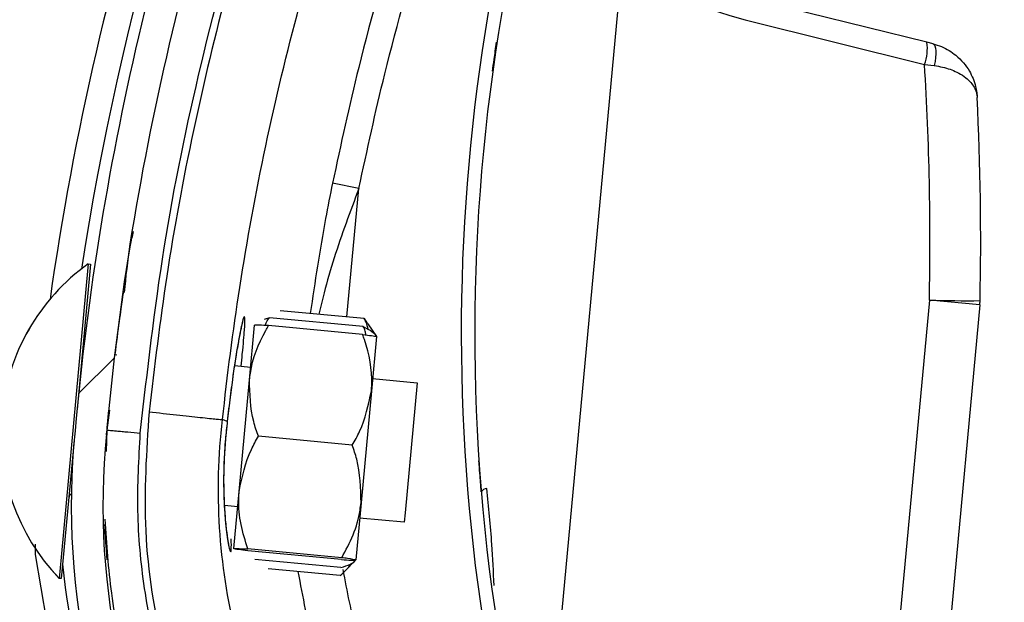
# Model space of a CAD drawing. Header units: inches. Extents: x 170 to 284, y 215 to 248.
# Tile 669 of 1056: x 210.8204 to 210.8956, y 244.3663 to 244.4108. Entities that reach past the tile are written whole.
import ezdxf

# ---------------------------------------------------------------- set-up
doc = ezdxf.new("R2010")
doc.units = ezdxf.units.IN
doc.header["$LTSCALE"] = 0.25
doc.header["$MEASUREMENT"] = 0
doc.layers.add('LH FRONT OF HOOD', color=7, linetype='Continuous')
pattern_1 = [(45, (200.7563139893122, 238.187647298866), (-0.03026527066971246, 0.03026527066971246), [])]

msp = doc.modelspace()

# ---------------------------------------------------------------- hatches: boundary and pattern name
at = {"layer": 'LH FRONT OF HOOD'}
h = msp.add_hatch(dxfattribs=at)
h.set_pattern_fill('ANSI31', color=256, scale=0.34241245, angle=2.8e-322, style=0)
h.set_pattern_definition([(45, (200.7896657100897, 238.187647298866), (-0.03026527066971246, 0.03026527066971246), [])])
edge = h.paths.add_edge_path(flags=0)
edge.add_arc((211.0763061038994, 244.0798696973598), 0.021400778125, 89.9999999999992, 390.52248781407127, ccw=False)
edge.add_line((211.0763061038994, 244.1012704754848), (211.1490687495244, 244.1012704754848))
edge.add_arc((211.1490687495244, 244.5121654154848), 0.4108949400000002, 270, 450.0000000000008)
edge.add_line((211.1490687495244, 244.9230603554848), (210.6654111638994, 244.9230603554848))
edge.add_arc((210.6654111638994, 244.9273405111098), 0.004280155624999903, 180.0000000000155, 269.9999999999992, ccw=False)
edge.add_line((210.6611310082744, 244.9273405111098), (210.6611310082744, 244.9701420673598))
edge.add_arc((210.6654111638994, 244.9701420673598), 0.004280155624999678, 360, 540, ccw=False)
edge.add_line((210.6696913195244, 244.9701420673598), (210.6696913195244, 244.9273405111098))
edge.add_line((210.6696913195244, 244.9273405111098), (210.6664589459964, 244.9273405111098))
edge.add_line((210.6664589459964, 244.9273405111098), (210.6664589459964, 244.9701420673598))
edge.add_arc((210.6654111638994, 244.9701420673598), 0.001047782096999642, 360, 540.0000000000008)
edge.add_line((210.6643633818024, 244.9701420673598), (210.6643633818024, 244.9273405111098))
edge.add_arc((210.6654111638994, 244.9273405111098), 0.001047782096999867, 180, 270)
edge.add_line((210.6654111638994, 244.9262927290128), (211.1490687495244, 244.9262927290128))
edge.add_arc((211.1490687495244, 244.5121654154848), 0.4141273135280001, 269.9999999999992, 450, ccw=False)
edge.add_line((211.1490687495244, 244.0980381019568), (211.0763061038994, 244.0980381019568))
edge.add_arc((211.0763061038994, 244.0798696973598), 0.018168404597, 450.0000000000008, 750.5224878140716)
edge.add_arc((211.0910543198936, 244.0885648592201), 0.001047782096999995, 390.5224878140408, 495.0000000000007)
edge.add_line((211.0903134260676, 244.0893057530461), (211.0816182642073, 244.0806105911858))
edge.add_line((211.0816182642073, 244.0806105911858), (211.0793326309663, 244.0828962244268))
edge.add_line((211.0793326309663, 244.0828962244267), (211.0880277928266, 244.091591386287))
edge.add_arc((211.0910543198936, 244.0885648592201), 0.004280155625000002, 390.522487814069, 495.0000000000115, ccw=False)
h = msp.add_hatch(dxfattribs=at)
h.set_pattern_fill('ANSI31', color=256, scale=0.34241245, style=0)
h.set_pattern_definition(pattern_1)
edge = h.paths.add_edge_path(flags=0)
edge.add_line((211.1157170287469, 244.9187801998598), (210.7733045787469, 244.9187801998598))
edge.add_line((210.7733045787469, 244.9187801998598), (210.7733045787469, 244.9230603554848))
edge.add_line((210.7733045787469, 244.9230603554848), (211.1157170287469, 244.9230603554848))
edge.add_arc((211.1157170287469, 244.5121654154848), 0.4108949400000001, 269.9999999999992, 450, ccw=False)
edge.add_line((211.1157170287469, 244.1012704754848), (211.0429543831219, 244.1012704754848))
edge.add_line((211.0429543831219, 244.1012704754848), (211.0429543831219, 244.1055506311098))
edge.add_line((211.0429543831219, 244.1055506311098), (211.1157170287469, 244.1055506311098))
edge.add_arc((211.1157170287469, 244.5121654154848), 0.406614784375, 270, 450.0000000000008)
h = msp.add_hatch(dxfattribs=at)
h.set_pattern_fill('ANSI31', color=256, scale=0.34241245, angle=2.8e-322, style=0)
h.set_pattern_definition(pattern_1)
edge = h.paths.add_edge_path(flags=0)
edge.add_arc((210.8466826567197, 244.2864514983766), 0.001712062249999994, 444.6973270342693, 466.907747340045)
edge.add_line((210.846184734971, 244.2880895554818), (210.8454826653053, 244.2903992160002))
edge.add_arc((210.8466826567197, 244.2864514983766), 0.004126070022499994, 444.69732703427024, 466.9077473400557, ccw=False)
edge.add_arc((210.8458598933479, 244.2775868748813), 0.01302879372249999, 396.1734944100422, 444.6973270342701, ccw=False)
edge.add_arc((210.8413410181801, 244.2748425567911), 0.01830194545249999, 354.69732703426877, 394.7587000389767, ccw=False)
edge.add_arc((210.8478531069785, 244.2742381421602), 0.01176186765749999, 286.83818472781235, 354.69732703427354, ccw=False)
edge.add_arc((210.8458693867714, 244.2776891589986), 0.01566536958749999, 229.9543950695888, 290.12812684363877, ccw=False)
edge.add_arc((210.8518358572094, 244.2852854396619), 0.02532140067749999, 207.5515752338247, 230.6782603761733, ccw=False)
edge.add_arc((210.8431327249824, 244.279696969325), 0.01504902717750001, 166.8530453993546, 204.011976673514, ccw=False)
edge.add_arc((210.8553856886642, 244.2772185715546), 0.02754708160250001, 448.00583017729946, 527.6299007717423, ccw=False)
edge.add_arc((210.8554820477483, 244.3134550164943), 0.008748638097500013, 275.6559459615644, 422.6387592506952)
edge.add_arc((210.8810192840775, 244.3737060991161), 0.05672062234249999, 174.2679627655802, 247.7072267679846, ccw=False)
edge.add_arc((211.0387841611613, 244.3602668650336), 0.2150521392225, 518.1233546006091, 534.9033806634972, ccw=False)
edge.add_arc((210.8655951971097, 244.4287148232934), 0.02884824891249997, 459.8561705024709, 516.1110838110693, ccw=False)
edge.add_arc((210.8533842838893, 244.4846289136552), 0.0284373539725, 284.8179209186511, 338.4163946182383)
edge.add_arc((210.8657837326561, 244.4792826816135), 0.01494630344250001, 339.9887678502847, 395.2445191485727)
edge.add_arc((210.8622065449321, 244.4777921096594), 0.0187470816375, 392.6552015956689, 426.1369430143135)
edge.add_arc((210.8648688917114, 244.4823937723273), 0.0134739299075, 428.5748844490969, 466.9709727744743)
edge.add_arc((210.862960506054, 244.4896205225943), 0.006011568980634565, 469.6798596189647, 490.4149006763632)
edge.add_arc((210.8720407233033, 244.4814874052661), 0.01816498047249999, 495.5965871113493, 534.6973270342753)
edge.add_arc((210.8648467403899, 244.4821551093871), 0.01094007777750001, 534.6973270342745, 624.6973270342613)
edge.add_arc((210.8640081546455, 244.473120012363), 0.001866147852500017, 264.6973270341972, 280.3395734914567)
edge.add_line((210.86434309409, 244.471284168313), (210.8647763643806, 244.4689093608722))
edge.add_arc((210.8640081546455, 244.473120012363), 0.004280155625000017, 264.6973270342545, 280.3395734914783, ccw=False)
edge.add_arc((210.8648467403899, 244.4821551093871), 0.01335408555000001, 174.697327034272, 264.69732703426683, ccw=False)
edge.add_arc((210.8720407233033, 244.4814874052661), 0.020578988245, 495.30868534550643, 534.6973270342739, ccw=False)
edge.add_arc((210.862960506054, 244.4896205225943), 0.008425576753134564, 469.27499422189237, 491.1970379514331, ccw=False)
edge.add_arc((210.8648688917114, 244.4823937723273), 0.01588793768, 428.3876292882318, 467.16790772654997, ccw=False)
edge.add_arc((210.8622065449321, 244.4777921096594), 0.02116108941, 392.8018578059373, 426.2744987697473, ccw=False)
edge.add_arc((210.8657837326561, 244.4792826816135), 0.01736031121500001, 339.8775751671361, 395.06318035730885, ccw=False)
edge.add_arc((210.8533842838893, 244.4846289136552), 0.030851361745, 284.61548432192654, 338.4768646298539, ccw=False)
edge.add_arc((210.8655951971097, 244.4287148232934), 0.02643424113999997, 459.6390365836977, 516.0209401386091)
edge.add_arc((211.0387841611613, 244.3602668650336), 0.21263813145, 518.1349954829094, 534.9070165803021)
edge.add_arc((210.8810192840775, 244.3737060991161), 0.05430661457, 534.2539536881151, 607.8118618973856)
edge.add_arc((210.8554820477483, 244.3134550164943), 0.01116264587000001, 274.7583659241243, 423.2264142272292, ccw=False)
edge.add_arc((210.8553856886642, 244.2772185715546), 0.02513307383, 447.6687272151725, 527.6679848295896)
edge.add_arc((210.8431327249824, 244.279696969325), 0.01263501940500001, 526.7803743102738, 563.6800238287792)
edge.add_arc((210.8518358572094, 244.2852854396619), 0.022907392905, 207.7416333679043, 230.7170422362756)
edge.add_arc((210.8458693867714, 244.2776891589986), 0.01325136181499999, 229.8895674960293, 290.4325768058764)
edge.add_arc((210.8478531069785, 244.2742381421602), 0.009347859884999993, 286.4198511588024, 354.6973270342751)
edge.add_arc((210.8413410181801, 244.2748425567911), 0.01588793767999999, 354.6973270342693, 394.6495059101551)
edge.add_arc((210.8458598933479, 244.2775868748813), 0.01061478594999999, 396.3318283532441, 444.6973270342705)

# ---------------------------------------------------------------- linework, layer by layer
for p, q in [((210.8603306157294, 244.3499445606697), (210.8663766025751, 244.415085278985)), ((210.8896519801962, 244.4090347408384), (210.8759606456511, 244.4124427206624)), ((210.8757696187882, 244.410760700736), (210.8894609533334, 244.4073527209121)), ((210.890115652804, 244.4089193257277), (210.8896519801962, 244.4090347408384)), ((210.8894609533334, 244.4073527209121), (210.8902087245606, 244.4072562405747)), ((210.8462628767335, 244.3978868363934), (210.8442505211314, 244.3982947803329)), ((210.8453496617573, 244.3880775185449), (210.8462628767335, 244.3978868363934)), ((210.8255972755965, 244.3921278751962), (210.8235136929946, 244.369734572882)), ((210.8257677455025, 244.3921120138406), (210.8247346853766, 244.3810092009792)), ((210.8255957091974, 244.3921280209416), (210.8255972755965, 244.3921278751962)), ((210.8255972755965, 244.3921278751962), (210.8257677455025, 244.3921120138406)), ((210.828262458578, 244.3899355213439), (210.8282627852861, 244.3899377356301)), ((210.8898344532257, 244.3893604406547), (210.887018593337, 244.3590217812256)), ((210.8936882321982, 244.3890027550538), (210.8898344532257, 244.3893604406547)), ((210.8936882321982, 244.3890027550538), (210.8908723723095, 244.3586640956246)), ((210.8466593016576, 244.3879556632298), (210.840251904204, 244.3885518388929)), ((210.8394263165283, 244.3880193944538), (210.8390238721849, 244.3878697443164)), ((210.8466030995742, 244.3873516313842), (210.8394263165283, 244.3880193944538)), ((210.8466593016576, 244.3879556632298), (210.8469268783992, 244.3875400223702)), ((210.8469511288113, 244.3875561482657), (210.847605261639, 244.3865724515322)), ((210.8379113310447, 244.3832870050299), (210.8382975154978, 244.3874375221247)), ((210.8465466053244, 244.3867444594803), (210.8393698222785, 244.3874122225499)), ((210.8476051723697, 244.3865714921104), (210.8472189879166, 244.3824209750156)), ((210.8276138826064, 244.3852085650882), (210.8277842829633, 244.3851927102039)), ((210.8367628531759, 244.3843573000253), (210.8380002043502, 244.3842421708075)), ((210.8371183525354, 244.3747644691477), (210.8379113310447, 244.3832870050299)), ((210.847307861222, 244.3833761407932), (210.8507172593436, 244.3830589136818)), ((210.8507172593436, 244.3830589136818), (210.8497923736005, 244.373118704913)), ((210.8472189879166, 244.3824209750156), (210.8464260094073, 244.3738984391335)), ((210.8272146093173, 244.3809488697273), (210.8270124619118, 244.3794429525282)), ((210.8270342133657, 244.3796049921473), (210.8271636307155, 244.3809560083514)), ((210.836209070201, 244.3801049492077), (210.8358501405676, 244.3802431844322)), ((210.836209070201, 244.3801049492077), (210.8362091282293, 244.3801047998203)), ((210.8270124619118, 244.3794429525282), (210.8269615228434, 244.3777973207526)), ((210.8269845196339, 244.3790862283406), (210.8270106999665, 244.379359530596)), ((210.8245138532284, 244.3786358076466), (210.8236841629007, 244.3697187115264)), ((210.8457604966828, 244.3782957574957), (210.8385837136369, 244.3789635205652)), ((210.8367115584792, 244.3703924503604), (210.8371183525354, 244.3747644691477)), ((210.8370088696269, 244.3735878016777), (210.8359923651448, 244.3736823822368)), ((210.8464260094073, 244.3738984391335), (210.846019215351, 244.3695264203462)), ((210.8497259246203, 244.372404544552), (210.8463165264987, 244.3727217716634)), ((210.8497923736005, 244.373118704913), (210.8497259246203, 244.3724045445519)), ((210.8449469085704, 244.369551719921), (210.8377701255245, 244.3702194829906)), ((210.8449606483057, 244.369699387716), (210.8377838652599, 244.3703671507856)), ((210.8235136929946, 244.369734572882), (210.8233639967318, 244.3681257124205)), ((210.8236841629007, 244.3697187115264), (210.8235344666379, 244.3681098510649)), ((210.8448904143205, 244.3689445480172), (210.8383107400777, 244.3695567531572)), ((210.8460191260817, 244.3695254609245), (210.8451947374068, 244.3686793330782)), ((210.8448342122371, 244.3683405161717), (210.8393404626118, 244.3688516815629)), ((210.8233639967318, 244.3681257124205), (210.8233624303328, 244.3681258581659)), ((210.8235344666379, 244.3681098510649), (210.8233639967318, 244.3681257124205))]:
    msp.add_line(p, q, dxfattribs=at)
at = {"layer": 'LH FRONT OF HOOD', "flags": 128}
for points in [[(210.890115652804, 244.4089193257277), (210.8901976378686, 244.4088679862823), (210.8902622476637, 244.4087601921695), (210.8903072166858, 244.4085997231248), (210.8903309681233, 244.4083922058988), (210.8903326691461, 244.408144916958), (210.8903122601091, 244.4078665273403), (210.8902704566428, 244.40756679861), (210.8902087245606, 244.4072562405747)], [(210.821530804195, 244.3707370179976), (210.8215300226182, 244.369936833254), (210.8232568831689, 244.3597788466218), (210.8265721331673, 244.3503478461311), (210.8315733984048, 244.3413553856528), (210.8315734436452, 244.341355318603), (210.8315734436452, 244.341355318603)]]:
    msp.add_lwpolyline(points, dxfattribs=at)
at = {"layer": 'LH FRONT OF HOOD'}
for centre, radius, start, end in [((211.038621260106, 244.3588925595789), 0.2160622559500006, 155.7903057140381, 171.2570491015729), ((211.0387841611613, 244.3602668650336), 0.2150521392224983, 158.1233546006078, 174.903380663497), ((211.0387841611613, 244.3602668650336), 0.2126381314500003, 158.1349954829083, 174.9070165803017), ((211.0006347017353, 244.386816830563), 0.1465525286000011, 160.0379454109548, 196.7159020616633), ((211.0006347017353, 244.386816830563), 0.1455252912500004, 160.0517516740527, 198.56787730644), ((211.038621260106, 244.3588925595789), 0.2180957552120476, 161.8765502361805, 171.950900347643), ((210.8824689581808, 244.4376748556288), 0.02773540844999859, 234.5347002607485, 256.0222754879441), ((210.8862636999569, 244.4085676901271), 0.003420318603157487, 339.1930064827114, 7.848363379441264), ((210.6758752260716, 244.3939188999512), 0.2140077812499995, 358.7794825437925, 3.598970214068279), ((210.6752966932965, 244.3939725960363), 0.2184591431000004, 358.7794825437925, 2.846357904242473), ((210.8348536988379, 244.3791616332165), 0.01593228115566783, 125.5268038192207, 223.8416457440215), ((210.834855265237, 244.379161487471), 0.01593228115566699, 125.5268038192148, 223.8416457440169), ((210.8928135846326, 244.4875689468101), 0.0982536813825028, 268.2624791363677, 270.5205702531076), ((210.8892559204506, 244.3894141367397), 0.004451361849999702, 354.6973270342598, 358.779482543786), ((210.8257430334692, 244.3859328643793), 0.0005478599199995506, 174.6842247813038, 203.9794001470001), ((210.8810192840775, 244.3737060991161), 0.05672062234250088, 174.2679627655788, 247.7072267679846), ((210.8810192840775, 244.3737060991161), 0.05430661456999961, 174.2539536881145, 247.8118618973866), ((210.8560719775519, 244.3744454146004), 0.0005320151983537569, 93.51984223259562, 149.5257430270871), ((210.8246501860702, 244.3741874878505), 0.0005478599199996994, 129.2624320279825, 174.6842247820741), ((210.8812287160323, 244.374859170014), 0.0578677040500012, 185.599218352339, 214.0086809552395)]:
    msp.add_arc(centre, radius, start, end, dxfattribs=at)
for points, knots in [([(210.829570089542, 244.37921133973), (210.8301079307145, 244.3839372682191), (210.8311864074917, 244.3934136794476), (210.8341114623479, 244.4075126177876), (210.8378801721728, 244.4215338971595), (210.8412358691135, 244.4306666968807), (210.8429177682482, 244.435244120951)], [0, 0, 0, 0, 0.2468628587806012, 0.4950083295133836, 0.7468945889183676, 1, 1, 1, 1]), ([(210.8432837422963, 244.4347197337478), (210.8419783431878, 244.4311951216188), (210.8393637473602, 244.4241356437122), (210.8361707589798, 244.4133036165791), (210.8335330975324, 244.4023177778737), (210.8315129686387, 244.3914894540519), (210.8306492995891, 244.3842906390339), (210.8302346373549, 244.3808343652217)], [0, 0, 0, 0, 0.2027568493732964, 0.4061035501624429, 0.6088604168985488, 0.8122072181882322, 1, 1, 1, 1]), ([(210.8552210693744, 244.4343703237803), (210.8546627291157, 244.4329866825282), (210.8525955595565, 244.4278639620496), (210.8494508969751, 244.4188177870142), (210.846384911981, 244.408146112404), (210.8448891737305, 244.4012424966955), (210.8442505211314, 244.3982947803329)], [0, 0, 0, 0, 0.1185397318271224, 0.4388752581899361, 0.7604101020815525, 1, 1, 1, 1]), ([(210.8462628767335, 244.3978868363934), (210.8468949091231, 244.4008040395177), (210.848371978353, 244.40762158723), (210.85140489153, 244.4181830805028), (210.854515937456, 244.4271360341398), (210.8565672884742, 244.4322195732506), (210.8571198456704, 244.4335888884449)], [0, 0, 0, 0, 0.2395900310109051, 0.559925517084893, 0.8814604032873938, 1, 1, 1, 1]), ([(210.8358501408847, 244.3802431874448), (210.8358501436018, 244.380243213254), (210.8362047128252, 244.3836111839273), (210.837117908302, 244.3906034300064), (210.8390521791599, 244.4011429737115), (210.8416251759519, 244.4118269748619), (210.8447314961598, 244.4223723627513), (210.8472755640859, 244.4292417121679), (210.8485475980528, 244.4326763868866)], [0, 0, 0, 0, 1.439079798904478e-06, 0.1877923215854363, 0.3908439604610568, 0.5938956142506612, 0.7969478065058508, 1, 1, 1, 1]), ([(210.856474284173, 244.4068214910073), (210.8565122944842, 244.4071242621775), (210.856605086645, 244.4078633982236), (210.8567169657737, 244.4086005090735), (210.8567830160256, 244.4090356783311)], [0, 0, 0, 0, 0.4096284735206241, 0.9999999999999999, 0.9999999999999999, 0.9999999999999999, 0.9999999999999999]), ([(210.890115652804, 244.4089193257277), (210.8903333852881, 244.4088541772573), (210.8909772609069, 244.4086615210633), (210.8920162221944, 244.4080117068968), (210.8929143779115, 244.4069439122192), (210.8933225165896, 244.4059201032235), (210.8934431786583, 244.4052865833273), (210.8934719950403, 244.4050287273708), (210.8934808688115, 244.4049142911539), (210.8934841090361, 244.4048621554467), (210.8934855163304, 244.4048366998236), (210.8934860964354, 244.4048252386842), (210.8934863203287, 244.4048208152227)], [0, 0, 0, 0, 0.1104035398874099, 0.3264838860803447, 0.6076768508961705, 0.8402493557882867, 0.9291761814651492, 0.9682100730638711, 0.9856970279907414, 0.9935617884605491, 0.9975151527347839, 1, 1, 1, 1]), ([(210.8902087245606, 244.4072562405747), (210.8904245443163, 244.4072217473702), (210.8910626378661, 244.4071197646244), (210.8920850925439, 244.4067468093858), (210.8929586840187, 244.4061119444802), (210.8933448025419, 244.4054917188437), (210.8934524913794, 244.4051048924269), (210.8934761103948, 244.4049474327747), (210.8934827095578, 244.4048776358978), (210.8934849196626, 244.4048459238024), (210.8934858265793, 244.4048304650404), (210.8934861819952, 244.4048235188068), (210.8934863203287, 244.4048208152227)], [0, 0, 0, 0, 0.1103944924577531, 0.3263927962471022, 0.607532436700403, 0.8406078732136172, 0.9294984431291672, 0.96842492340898, 0.9858245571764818, 0.9936329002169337, 0.9975218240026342, 1, 1, 1, 1]), ([(210.8442505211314, 244.3982947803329), (210.8440689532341, 244.3973898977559), (210.8434056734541, 244.3940843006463), (210.8429102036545, 244.3907555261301), (210.8425503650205, 244.3883379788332)], [0, 0, 0, 0, 0.2737425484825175, 1, 1, 1, 1]), ([(210.8462628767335, 244.3978868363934), (210.8459328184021, 244.3970046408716), (210.8449474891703, 244.3943710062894), (210.8438880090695, 244.3911611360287), (210.8433299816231, 244.3888223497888), (210.843199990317, 244.3882775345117)], [0, 0, 0, 0, 0.2786878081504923, 0.8319718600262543, 1, 1, 1, 1]), ([(210.8283613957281, 244.3899313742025), (210.8284797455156, 244.3911453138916), (210.8286326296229, 244.392713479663), (210.8289704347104, 244.3942503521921), (210.8290467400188, 244.3945975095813)], [0, 0, 0, 0, 0.7741143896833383, 1, 1, 1, 1]), ([(210.8282624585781, 244.3899355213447), (210.8282482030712, 244.3898393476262), (210.8282338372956, 244.389742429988), (210.8281266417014, 244.3889978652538), (210.8279686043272, 244.3879069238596), (210.8277402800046, 244.3861066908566), (210.8276262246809, 244.3852074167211)], [0, 0, 0, 0, 0.3307707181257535, 0.333329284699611, 0.6669765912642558, 0.9999999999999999, 0.9999999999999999, 0.9999999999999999, 0.9999999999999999]), ([(210.8372660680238, 244.3843104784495), (210.8372984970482, 244.3846286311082), (210.8374202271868, 244.3858228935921), (210.8375438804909, 244.3872088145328), (210.8375768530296, 244.388068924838), (210.837496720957, 244.3881642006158), (210.8373105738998, 244.3875279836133), (210.8369836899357, 244.3858286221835), (210.8365851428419, 244.383298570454), (210.8363374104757, 244.3811948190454), (210.836209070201, 244.3801049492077)], [0, 0, 0, 0, 0.05114929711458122, 0.1920011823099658, 0.333489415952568, 0.4224210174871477, 0.5646212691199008, 0.7065362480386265, 0.8479681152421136, 1, 1, 1, 1]), ([(210.8373741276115, 244.3876565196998), (210.8373743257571, 244.3876570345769), (210.8373834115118, 244.3876806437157), (210.8373393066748, 244.3875472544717), (210.8372657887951, 244.387237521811), (210.837175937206, 244.3867807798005), (210.837129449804, 244.386544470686)], [0, 0, 0, 0, 0.005301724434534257, 0.2431048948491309, 0.608397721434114, 1, 1, 1, 1]), ([(210.8393698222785, 244.3874122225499), (210.839117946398, 244.3874253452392), (210.838608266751, 244.3874518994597), (210.8383226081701, 244.3874530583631), (210.8383021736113, 244.3874404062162), (210.8382975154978, 244.3874375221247)], [0, 0, 0, 0, 0.4299704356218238, 0.8700602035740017, 0.9999999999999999, 0.9999999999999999, 0.9999999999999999, 0.9999999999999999]), ([(210.8391150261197, 244.3874244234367), (210.8391460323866, 244.3875134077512), (210.8392187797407, 244.3877221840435), (210.8393506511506, 244.3879110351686), (210.8394263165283, 244.3880193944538)], [0, 0, 0, 0, 0.4262184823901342, 1, 1, 1, 1]), ([(210.8469710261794, 244.387130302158), (210.8469330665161, 244.387315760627), (210.8468759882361, 244.3875946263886), (210.8467136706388, 244.3878650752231), (210.8466593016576, 244.3879556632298)], [0, 0, 0, 0, 0.6650456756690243, 1, 1, 1, 1]), ([(210.8379113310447, 244.3832870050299), (210.8379302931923, 244.3834538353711), (210.8380786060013, 244.384758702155), (210.8386414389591, 244.3861522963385), (210.8392988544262, 244.3872894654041), (210.8393698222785, 244.3874122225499)], [0, 0, 0, 0, 0.1156468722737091, 0.9045342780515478, 1, 1, 1, 1]), ([(210.8472189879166, 244.3824209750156), (210.8472311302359, 244.3825884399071), (210.8473261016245, 244.383898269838), (210.8470300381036, 244.3853717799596), (210.8465937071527, 244.3866107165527), (210.8465466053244, 244.3867444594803)], [0, 0, 0, 0, 0.1156468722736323, 0.9045342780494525, 0.9999999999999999, 0.9999999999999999, 0.9999999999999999, 0.9999999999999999]), ([(210.8465466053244, 244.3867444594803), (210.8467965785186, 244.3867108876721), (210.8473024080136, 244.3866429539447), (210.8475833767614, 244.3865913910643), (210.8476011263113, 244.3865751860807), (210.8476051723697, 244.3865714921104)], [0, 0, 0, 0, 0.4299704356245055, 0.8700602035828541, 0.9999999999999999, 0.9999999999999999, 0.9999999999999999, 0.9999999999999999]), ([(210.8467992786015, 244.3867094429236), (210.8467852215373, 244.3868026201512), (210.8467522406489, 244.3870212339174), (210.8466574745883, 244.3872311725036), (210.8466030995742, 244.3873516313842)], [0, 0, 0, 0, 0.426218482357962, 1, 1, 1, 1]), ([(210.8466030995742, 244.3873516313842), (210.8468416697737, 244.387218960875), (210.8473244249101, 244.3869504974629), (210.8475730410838, 244.3866888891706), (210.8475846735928, 244.3865658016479), (210.8475848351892, 244.3865640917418)], [0, 0, 0, 0, 0.4906882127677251, 0.9929247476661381, 1, 1, 1, 1]), ([(210.837129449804, 244.386544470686), (210.8371207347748, 244.386501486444), (210.8370552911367, 244.3861787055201), (210.8368962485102, 244.3852491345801), (210.8366665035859, 244.3837688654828), (210.8364296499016, 244.3820068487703), (210.8362773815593, 244.3807456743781), (210.8362093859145, 244.3800994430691), (210.8362092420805, 244.3800980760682)], [0, 0, 0, 0, 0.03583539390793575, 0.2690981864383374, 0.5116419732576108, 0.7561140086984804, 0.9994840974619, 1, 1, 1, 1]), ([(210.8385837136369, 244.3789635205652), (210.8384546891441, 244.3793354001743), (210.8379665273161, 244.3807423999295), (210.8379347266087, 244.3822084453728), (210.8379113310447, 244.3832870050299)], [0, 0, 0, 0, 0.2643068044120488, 1, 1, 1, 1]), ([(210.8457604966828, 244.3782957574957), (210.8459559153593, 244.3786374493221), (210.8466952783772, 244.3799302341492), (210.8469970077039, 244.3813652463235), (210.8472189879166, 244.3824209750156)], [0, 0, 0, 0, 0.2643068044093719, 1, 1, 1, 1]), ([(210.8302342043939, 244.3808344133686), (210.8300359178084, 244.3778024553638), (210.829632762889, 244.3716378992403), (210.8311003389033, 244.362676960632), (210.8339444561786, 244.3542112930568), (210.837732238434, 244.3472513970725), (210.8420230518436, 244.3414453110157), (210.8450732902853, 244.338450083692), (210.8466103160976, 244.3369407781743)], [0, 0, 0, 0, 0.1870908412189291, 0.3803918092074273, 0.5558755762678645, 0.7364481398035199, 0.8671952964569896, 1, 1, 1, 1]), ([(210.8302342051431, 244.3808344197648), (210.8309542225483, 244.3807561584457), (210.8323942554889, 244.3805996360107), (210.834224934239, 244.3804016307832), (210.8355327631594, 244.3802641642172), (210.8357443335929, 244.3802501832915), (210.8358501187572, 244.380243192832)], [0, 0, 0, 0, 0.2500007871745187, 0.5000009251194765, 0.7500005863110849, 1, 1, 1, 1]), ([(210.8547355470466, 244.3376248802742), (210.8543199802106, 244.3379272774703), (210.8518292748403, 244.3397396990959), (210.8476406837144, 244.3435746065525), (210.8428500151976, 244.3496446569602), (210.8391752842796, 244.3564532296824), (210.8366076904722, 244.3639486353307), (210.8353842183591, 244.3719708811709), (210.8355258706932, 244.3775094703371), (210.8358501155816, 244.3802431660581), (210.8358501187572, 244.380243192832)], [0, 0, 0, 0, 0.03155846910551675, 0.1891461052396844, 0.3467338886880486, 0.5043277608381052, 0.6619226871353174, 0.830960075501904, 0.9999983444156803, 1, 1, 1, 1]), ([(210.836209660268, 244.3800958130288), (210.8362044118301, 244.3800536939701), (210.8361223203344, 244.3793949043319), (210.8360045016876, 244.3780685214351), (210.8359294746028, 244.3762441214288), (210.8359276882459, 244.374934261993), (210.8359597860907, 244.3743338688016), (210.8359659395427, 244.3742187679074)], [0, 0, 0, 0, 0.02096907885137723, 0.3279800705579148, 0.6261032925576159, 0.9283205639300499, 1, 1, 1, 1]), ([(210.8362091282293, 244.3801047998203), (210.8361593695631, 244.3796524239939), (210.8360021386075, 244.3782229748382), (210.8359015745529, 244.3758119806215), (210.8359814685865, 244.3732511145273), (210.8361846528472, 244.3713009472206), (210.8363751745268, 244.370280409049), (210.8364965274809, 244.3700769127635), (210.8365304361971, 244.3703249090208), (210.8365184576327, 244.3710074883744), (210.8365159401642, 244.3711509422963)], [0, 0, 0, 0, 0.07011204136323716, 0.2215449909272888, 0.3704184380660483, 0.5255230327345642, 0.686124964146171, 0.7990132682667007, 0.9577597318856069, 1, 1, 1, 1]), ([(210.8270124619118, 244.3794429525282), (210.8270466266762, 244.3794398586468), (210.8270991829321, 244.3794350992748), (210.8274181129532, 244.3794062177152), (210.8277482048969, 244.379376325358), (210.8281579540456, 244.3793392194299), (210.8287534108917, 244.3792852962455), (210.8292483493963, 244.3792404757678), (210.829570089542, 244.37921133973)], [0, 0, 0, 0, 0.2394568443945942, 0.3683606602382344, 0.4999999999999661, 0.6316393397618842, 0.7605431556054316, 1, 1, 1, 1]), ([(210.8463798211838, 244.3364310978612), (210.8449566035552, 244.3378100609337), (210.8421078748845, 244.3405702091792), (210.8384714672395, 244.3452991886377), (210.835354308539, 244.3503850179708), (210.8328569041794, 244.3558131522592), (210.83098248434, 244.361485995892), (210.8297953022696, 244.3673367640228), (210.8292364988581, 244.3732764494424), (210.8294591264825, 244.3772372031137), (210.829570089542, 244.37921133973)], [0, 0, 0, 0, 0.1247413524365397, 0.2496837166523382, 0.3746881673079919, 0.4999855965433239, 0.6253465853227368, 0.7503062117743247, 0.8755465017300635, 1, 1, 1, 1]), ([(210.8371183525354, 244.3747644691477), (210.8373485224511, 244.3758590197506), (210.8376555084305, 244.3773188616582), (210.8383979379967, 244.3786343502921), (210.8385837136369, 244.3789635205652)], [0, 0, 0, 0, 0.7497733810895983, 1, 1, 1, 1]), ([(210.8464260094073, 244.3738984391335), (210.84640172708, 244.3750166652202), (210.8463693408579, 244.3765080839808), (210.8458823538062, 244.3779379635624), (210.8457604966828, 244.3782957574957)], [0, 0, 0, 0, 0.7497733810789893, 1, 1, 1, 1]), ([(210.8556134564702, 244.3747152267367), (210.855573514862, 244.3752132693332), (210.8554982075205, 244.3761522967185), (210.8554397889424, 244.3770162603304), (210.8554361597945, 244.3770705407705), (210.8554347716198, 244.3770913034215)], [0, 0, 0, 0, 0.4108597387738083, 0.7746496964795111, 1, 1, 1, 1]), ([(210.8377838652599, 244.3703671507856), (210.8375883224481, 244.3709857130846), (210.8371926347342, 244.3722373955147), (210.8370458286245, 244.3737308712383), (210.8371048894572, 244.3745725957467), (210.8371183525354, 244.3747644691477)], [0, 0, 0, 0, 0.4299704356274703, 0.8700602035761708, 1, 1, 1, 1]), ([(210.8565941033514, 244.3675779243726), (210.8565434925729, 244.3686263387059), (210.8564233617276, 244.3711148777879), (210.8561800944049, 244.3735609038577), (210.8560393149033, 244.3749764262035)], [0, 0, 0, 0, 0.4212971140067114, 1, 1, 1, 1]), ([(210.8359659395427, 244.3742187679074), (210.8359823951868, 244.3738276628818), (210.8360208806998, 244.3729129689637), (210.8361383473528, 244.3717952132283), (210.8362477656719, 244.3710094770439), (210.8363285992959, 244.3706310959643), (210.8363306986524, 244.3706238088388), (210.8363313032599, 244.3706217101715)], [0, 0, 0, 0, 0.1981000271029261, 0.4633049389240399, 0.7305309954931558, 0.9223938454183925, 1, 1, 1, 1]), ([(210.8449606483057, 244.369699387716), (210.8452669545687, 244.3702712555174), (210.8458867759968, 244.3714284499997), (210.8463065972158, 244.3728692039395), (210.8464038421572, 244.3737073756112), (210.8464260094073, 244.3738984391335)], [0, 0, 0, 0, 0.4299704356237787, 0.8700602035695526, 1, 1, 1, 1]), ([(210.8268694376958, 244.3726361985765), (210.8269883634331, 244.3707474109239), (210.8272385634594, 244.3667737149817), (210.8285110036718, 244.3608206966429), (210.8304618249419, 244.3548593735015), (210.8330926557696, 244.3491608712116), (210.8363631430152, 244.3438213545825), (210.8401817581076, 244.338865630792), (210.8431653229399, 244.3359727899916), (210.84465448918, 244.334528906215)], [0, 0, 0, 0, 0.1313887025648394, 0.2764200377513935, 0.4215581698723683, 0.5666389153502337, 0.7114924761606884, 0.8559992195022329, 1, 1, 1, 1]), ([(210.8268621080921, 244.3722253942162), (210.8268934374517, 244.3716441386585), (210.8269644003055, 244.3703275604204), (210.8270472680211, 244.3695644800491), (210.827047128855, 244.3695662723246), (210.8269643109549, 244.3703282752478), (210.8268935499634, 244.3716461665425), (210.8268621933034, 244.3722301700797)], [0, 0, 0, 0, 0.1858156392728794, 0.4208834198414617, 0.5795767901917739, 0.8136958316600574, 0.9999999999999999, 0.9999999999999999, 0.9999999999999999, 0.9999999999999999]), ([(210.8268621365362, 244.3722269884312), (210.8268934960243, 244.3716451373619), (210.8269644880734, 244.370327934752), (210.8270473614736, 244.3695645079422), (210.8270472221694, 244.3695662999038), (210.8269643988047, 244.3703286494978), (210.8268936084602, 244.3716471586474), (210.8268622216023, 244.372231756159)], [0, 0, 0, 0, 0.1859305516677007, 0.4209121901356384, 0.579548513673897, 0.8135812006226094, 1, 1, 1, 1]), ([(210.8270257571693, 244.3697918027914), (210.8270301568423, 244.3697402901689), (210.8270549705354, 244.3694497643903), (210.8270422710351, 244.3696362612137), (210.8269652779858, 244.3703123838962), (210.8268938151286, 244.3716404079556), (210.8268621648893, 244.3722285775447)], [0, 0, 0, 0, 0.0557817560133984, 0.3146032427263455, 0.6964441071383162, 0.9999999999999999, 0.9999999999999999, 0.9999999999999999, 0.9999999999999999]), ([(210.8270244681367, 244.3698111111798), (210.8270294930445, 244.3697522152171), (210.8270550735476, 244.3694523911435), (210.8270428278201, 244.3696336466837), (210.82696554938, 244.3703142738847), (210.8268940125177, 244.3716441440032), (210.8268622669, 244.3722342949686)], [0, 0, 0, 0, 0.06273411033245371, 0.3193630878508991, 0.6979565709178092, 1, 1, 1, 1]), ([(210.8367115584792, 244.3703924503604), (210.8368405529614, 244.3703996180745), (210.8370125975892, 244.3704091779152), (210.8376294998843, 244.3703755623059), (210.8377838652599, 244.3703671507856)], [0, 0, 0, 0, 0.7497733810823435, 1, 1, 1, 1]), ([(210.8377701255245, 244.3702194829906), (210.8375201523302, 244.3702530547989), (210.8370143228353, 244.3703209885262), (210.8367333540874, 244.3703725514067), (210.8367156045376, 244.3703887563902), (210.8367115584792, 244.3703924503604)], [0, 0, 0, 0, 0.4299704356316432, 0.8700602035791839, 1, 1, 1, 1]), ([(210.8448904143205, 244.3689445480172), (210.8451493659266, 244.3690309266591), (210.8456733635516, 244.3692057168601), (210.8459659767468, 244.3694169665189), (210.8460001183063, 244.3695357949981), (210.8460005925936, 244.3695374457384)], [0, 0, 0, 0, 0.4906882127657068, 0.992924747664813, 1, 1, 1, 1]), ([(210.8449469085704, 244.369551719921), (210.8451987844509, 244.3695385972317), (210.8457084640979, 244.3695120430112), (210.8459941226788, 244.3695108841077), (210.8460145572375, 244.3695235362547), (210.846019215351, 244.3695264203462)], [0, 0, 0, 0, 0.4299704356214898, 0.8700602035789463, 1, 1, 1, 1]), ([(210.846019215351, 244.3695264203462), (210.8458937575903, 244.3695572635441), (210.8457264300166, 244.3695984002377), (210.8451139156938, 244.3696791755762), (210.8449606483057, 244.369699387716)], [0, 0, 0, 0, 0.7497733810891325, 1, 1, 1, 1]), ([(210.8448342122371, 244.3683405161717), (210.8451423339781, 244.3686019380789), (210.8454811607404, 244.3688894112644), (210.8456342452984, 244.3692139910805), (210.8456481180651, 244.3692434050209)], [0, 0, 0, 0, 0.9093784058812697, 1, 1, 1, 1]), ([(210.8602750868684, 244.3446644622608), (210.8588339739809, 244.3457603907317), (210.8556670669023, 244.348168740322), (210.8516516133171, 244.3527427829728), (210.8483426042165, 244.358112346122), (210.8460598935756, 244.3634847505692), (210.845373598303, 244.3671539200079), (210.8450676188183, 244.3687897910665)], [0, 0, 0, 0, 0.185175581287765, 0.4069312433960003, 0.6183986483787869, 0.8298659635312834, 1, 1, 1, 1]), ([(210.8416087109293, 244.3686406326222), (210.841966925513, 244.3667120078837), (210.842738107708, 244.3625599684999), (210.8452778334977, 244.3565524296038), (210.8488982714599, 244.3506837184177), (210.8532867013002, 244.3456835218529), (210.8567485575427, 244.3430510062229), (210.8583238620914, 244.3418530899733)], [0, 0, 0, 0, 0.1810254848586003, 0.3897206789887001, 0.5984159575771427, 0.817260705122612, 1, 1, 1, 1])]:
    msp.add_open_spline(points, degree=3, knots=knots, dxfattribs=at)

doc.saveas('drawing.dxf')
